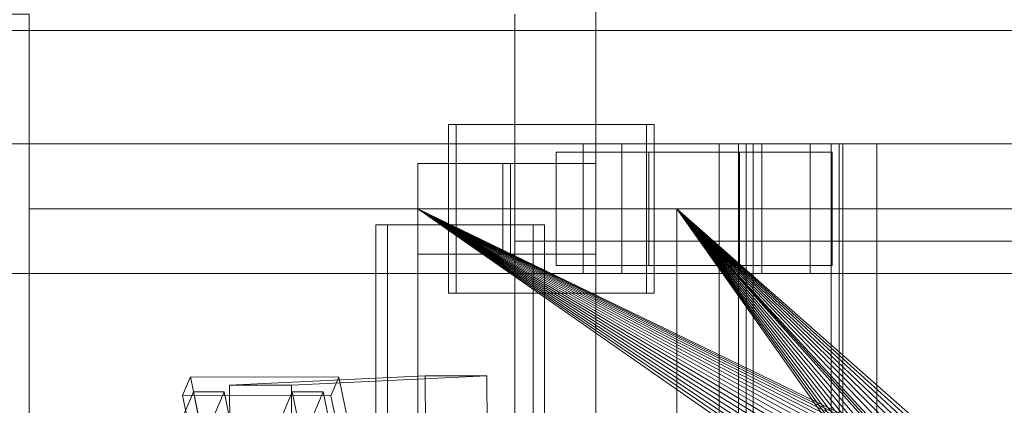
# Model space of a CAD drawing. Header units: millimetres. Extents: x -4395 to 65662, y -65530 to 6847.
# Tile 691 of 1034: x 23747 to 24051, y -17631 to -17512. Entities that reach past the tile are written whole.
import ezdxf

# ---------------------------------------------------------------- set-up
doc = ezdxf.new("R2010")
doc.units = ezdxf.units.MM
for name, color, linetype, lineweight in [('COTAS_O', 1, 'Continuous', 0), ('superior_briquetadora', 7, 'Continuous', 0), ('superior_C02', 7, 'Continuous', 0)]:
    doc.layers.add(name, color=color, linetype=linetype, lineweight=lineweight)
doc.dimstyles.new('R19_100', dxfattribs={"dimtxt": 250, "dimasz": 150, "dimexe": 150, "dimexo": 80, "dimgap": 100, "dimtad": 1, "dimtih": 1, "dimtoh": 1, "dimdsep": 46, "dimcen": 0.09, "dimadec": 0, "dimazin": 0, "dimtfac": 1, "dimtdec": 4, "dimtofl": 0, "dimtmove": 0, "dimatfit": 3, "dimfxl": 1, "dimtolj": 1, "dimtzin": 0, "dimarcsym": 0})

# ---------------------------------------------------------------- blocks, each defined once
blk = doc.blocks.new('DIM_R33_39')
at = {"layer": 'COTAS_O'}
for p, q in [((23050.07, -17510), (23005.07, -17660)), ((23750.07, -17510), (23050.07, -17510)), ((23050.07, -19480), (23050.07, -17510)), ((23050.07, -17510), (23095.07, -17660)), ((23050.07, -19480), (23005.07, -19330)), ((23050.07, -19480), (23095.07, -19330)), ((23750.07, -19480), (23050.07, -19480))]:
    blk.add_line(p, q, dxfattribs=at)
blk.add_text('1970 O', height=250, rotation=90, dxfattribs=at).set_placement((22950.07, -18495))

msp = doc.modelspace()

# ---------------------------------------------------------------- linework, layer by layer
at = {"layer": 'superior_briquetadora'}
for p, q in [((23925.067, -17685), (23925.067, -17485)), ((23750.067, -17660), (23750.067, -17510)), ((23750.067, -18490), (23750.067, -17510)), ((23750.067, -17570), (23750.067, -17510)), ((23900.067, -17660), (23900.067, -17510)), ((23750.067, -17790), (23750.067, -17570)), ((23750.067, -17570), (25950.067, -17570)), ((23750.067, -17680), (23750.067, -17570)), ((23870.067, -17570), (23950.067, -17570)), ((23879.479, -17570), (23870.067, -17570)), ((23870.067, -17570), (24150.067, -17570)), ((23870.067, -17570), (24350.067, -17570)), ((23870.067, -17790), (23870.067, -17570)), ((23870.067, -17570), (23870.067, -17583.45)), ((23870.067, -17570), (24028.067, -17680)), ((24028.173, -17677.844), (23870.067, -17570)), ((24028.49, -17675.708), (23870.067, -17570)), ((24029.015, -17673.614), (23870.067, -17570)), ((24029.742, -17671.581), (23870.067, -17570)), ((24030.665, -17669.629), (23870.067, -17570)), ((24031.775, -17667.777), (23870.067, -17570)), ((24033.061, -17666.043), (23870.067, -17570)), ((24034.511, -17664.444), (23870.067, -17570)), ((24036.111, -17662.994), (23870.067, -17570)), ((24037.845, -17661.708), (23870.067, -17570)), ((24039.697, -17660.598), (23870.067, -17570)), ((24041.648, -17659.675), (23870.067, -17570)), ((24043.681, -17658.947), (23870.067, -17570)), ((24045.775, -17658.423), (23870.067, -17570)), ((24047.911, -17658.106), (23870.067, -17570)), ((24050.067, -17658), (23870.067, -17570)), ((24052.224, -17658.106), (23870.067, -17570)), ((23870.067, -17570), (25830.067, -17570)), ((23880.462, -17570), (23879.479, -17570)), ((23879.479, -17570), (23950.067, -17570)), ((23886.973, -17570), (23880.462, -17570)), ((23880.462, -17570), (23950.067, -17570)), ((23950.067, -17570), (23886.973, -17570)), ((23929.237, -17570), (23886.973, -17570)), ((24150.067, -17570), (23929.237, -17570)), ((23954.067, -17570), (23929.237, -17570)), ((23950.067, -17790), (23950.067, -17570)), ((23950.067, -17570), (24150.067, -17570)), ((23950.067, -17570), (24028.067, -17680)), ((23950.067, -17570), (24039.697, -17660.598)), ((24037.845, -17661.708), (23950.067, -17570)), ((24036.111, -17662.994), (23950.067, -17570)), ((24034.511, -17664.444), (23950.067, -17570)), ((24033.061, -17666.043), (23950.067, -17570)), ((24031.775, -17667.777), (23950.067, -17570)), ((24030.665, -17669.629), (23950.067, -17570)), ((24029.742, -17671.581), (23950.067, -17570)), ((24029.015, -17673.614), (23950.067, -17570)), ((24028.49, -17675.708), (23950.067, -17570)), ((24028.173, -17677.844), (23950.067, -17570)), ((23950.067, -17570), (24041.648, -17659.675)), ((23950.067, -17570), (24043.681, -17658.947)), ((23950.067, -17570), (24045.775, -17658.423)), ((23950.067, -17570), (24047.911, -17658.106)), ((23950.067, -17570), (24050.067, -17658)), ((23950.067, -17570), (24150.067, -17790)), ((24230.067, -17570), (23954.067, -17570)), ((24243.401, -17570), (23954.067, -17570)), ((23900.067, -17590), (23900.067, -17580)), ((23900.067, -17580), (25800.067, -17580)), ((23870.067, -17583.45), (23870.067, -17790)), ((23900.067, -17590), (25800.067, -17590))]:
    msp.add_line(p, q, dxfattribs=at)
at = {"layer": 'superior_C02'}
for p, q in [((23496.108, -17515), (24221.566, -17515)), ((24224.547, -17515), (23499.089, -17515)), ((23940.636, -17544), (23879.545, -17544)), ((23879.545, -17544), (23879.545, -17596)), ((23881.929, -17544), (23879.545, -17544)), ((23881.929, -17596), (23881.929, -17544)), ((23881.929, -17544), (23943.02, -17544)), ((23940.636, -17596), (23940.636, -17544)), ((23940.636, -17544), (23943.02, -17544)), ((23943.02, -17544), (23943.02, -17596)), ((23921.126, -17550), (22775.666, -17550)), ((22787.589, -17550), (23933.048, -17550)), ((23976.266, -17550), (22830.806, -17550)), ((22845.709, -17550), (23991.168, -17550)), ((23921.126, -17550), (23921.126, -17590)), ((23933.048, -17550), (23921.126, -17550)), ((24245.673, -17550), (23921.126, -17550)), ((23933.048, -17590), (23933.048, -17550)), ((23933.048, -17550), (24257.595, -17550)), ((24001.318, -17550), (23963.136, -17550)), ((23963.136, -17550), (23963.136, -18450)), ((23973.568, -17550), (23963.136, -17550)), ((23997.745, -17550), (23969.109, -17550)), ((23969.109, -17550), (23969.109, -17690)), ((23971.493, -17550), (23969.109, -17550)), ((23971.493, -17690), (23971.493, -17550)), ((23971.493, -17550), (24000.129, -17550)), ((23973.568, -18450), (23973.568, -17550)), ((23973.568, -17550), (24011.75, -17550)), ((23976.266, -17550), (23976.266, -17590)), ((23991.168, -17550), (23976.266, -17550)), ((24300.813, -17550), (23976.266, -17550)), ((23991.168, -17590), (23991.168, -17550)), ((23991.168, -17550), (24315.715, -17550)), ((23997.745, -17690), (23997.745, -17550)), ((24000.129, -17550), (23997.745, -17550)), ((24000.129, -17550), (24000.129, -17690)), ((24001.318, -18450), (24001.318, -17550)), ((24001.318, -17550), (24011.75, -17550)), ((24011.75, -17550), (24011.75, -18450)), ((23941.405, -17552.5), (23912.769, -17552.5)), ((23912.769, -17552.5), (23912.769, -17587.5)), ((23969.399, -17552.5), (23912.769, -17552.5)), ((23941.405, -17587.5), (23941.405, -17552.5)), ((23941.405, -17552.5), (23998.035, -17552.5)), ((23969.399, -17587.5), (23969.399, -17552.5)), ((23969.399, -17552.5), (23998.035, -17552.5)), ((23998.035, -17552.5), (23998.035, -17587.5)), ((23898.716, -17556), (23870.079, -17556)), ((23870.079, -17556), (23870.079, -17584)), ((23896.368, -17556), (23870.079, -17556)), ((23896.368, -17584), (23896.368, -17556)), ((23896.368, -17556), (23925.005, -17556)), ((23898.716, -17584), (23898.716, -17556)), ((23898.716, -17556), (23925.005, -17556)), ((23925.005, -17556), (23925.005, -17584)), ((23905.662, -17575), (23857.171, -17575)), ((23857.171, -17575), (23857.171, -18425)), ((23860.748, -17575), (23857.171, -17575)), ((23860.748, -18425), (23860.748, -17575)), ((23860.748, -17575), (23909.239, -17575)), ((23905.662, -18425), (23905.662, -17575)), ((23905.662, -17575), (23909.239, -17575)), ((23909.239, -17575), (23909.239, -18425)), ((23870.079, -17584), (23898.716, -17584)), ((23870.079, -17584), (23896.368, -17584)), ((23925.005, -17584), (23896.368, -17584)), ((23925.005, -17584), (23898.716, -17584)), ((22775.666, -17590), (23921.126, -17590)), ((22787.589, -17590), (23933.048, -17590)), ((22830.806, -17590), (23976.266, -17590)), ((22845.709, -17590), (23991.168, -17590)), ((23912.769, -17587.5), (23941.405, -17587.5)), ((23969.399, -17587.5), (23912.769, -17587.5)), ((23921.126, -17590), (23933.048, -17590)), ((23921.126, -17590), (24245.673, -17590)), ((23933.048, -17590), (24257.595, -17590)), ((23998.035, -17587.5), (23941.405, -17587.5)), ((23998.035, -17587.5), (23969.399, -17587.5)), ((23976.266, -17590), (23991.168, -17590)), ((23976.266, -17590), (24300.813, -17590)), ((23991.168, -17590), (24315.715, -17590)), ((23879.545, -17596), (23940.636, -17596)), ((23879.545, -17596), (23881.929, -17596)), ((23943.02, -17596), (23881.929, -17596)), ((23943.02, -17596), (23940.636, -17596)), ((23799.893, -17621.857), (23797.445, -17627.592)), ((23802.274, -17633.325), (23799.893, -17621.857)), ((23799.893, -17621.857), (23845.712, -17621.914)), ((23872.354, -17621.488), (23811.961, -17624.356)), ((23831.052, -17624.356), (23891.445, -17621.488)), ((23843.264, -17627.65), (23845.712, -17621.914)), ((23845.712, -17621.914), (23848.092, -17633.382)), ((23872.43, -17639.486), (23872.354, -17621.488)), ((23872.354, -17621.488), (23891.445, -17621.488)), ((23891.445, -17621.488), (23891.521, -17639.486)), ((23800.799, -17626.449), (23789.048, -17653.98)), ((23798.594, -17653.992), (23810.344, -17626.461)), ((23803.179, -17637.917), (23800.799, -17626.449)), ((23800.799, -17626.449), (23810.344, -17626.461)), ((23810.344, -17626.461), (23812.724, -17637.929)), ((23831.052, -17624.356), (23811.961, -17624.356)), ((23811.961, -17624.356), (23812.037, -17642.354)), ((23831.344, -17626.487), (23819.594, -17654.019)), ((23829.139, -17654.031), (23840.89, -17626.499)), ((23831.128, -17642.354), (23831.052, -17624.356)), ((23833.724, -17637.955), (23831.344, -17626.487)), ((23831.344, -17626.487), (23840.89, -17626.499)), ((23840.89, -17626.499), (23843.27, -17637.967)), ((23843.264, -17627.65), (23797.445, -17627.592)), ((23797.445, -17627.592), (23799.826, -17639.061)), ((23845.644, -17639.118), (23843.264, -17627.65))]:
    msp.add_line(p, q, dxfattribs=at)

# ---------------------------------------------------------------- dimensions: what is measured, and where the dimension line sits
at = {"layer": 'COTAS_O'}
dim = msp.add_aligned_dim(p1=(23750.067, -19480), p2=(23750.067, -17510), distance=700, text='<> O', dimstyle='R19_100', dxfattribs=at)
dim.commit()
dim.dimension.update_dxf_attribs({"geometry": 'DIM_R33_39', "text_midpoint": (23050.067, -18495)})

doc.saveas('drawing.dxf')
